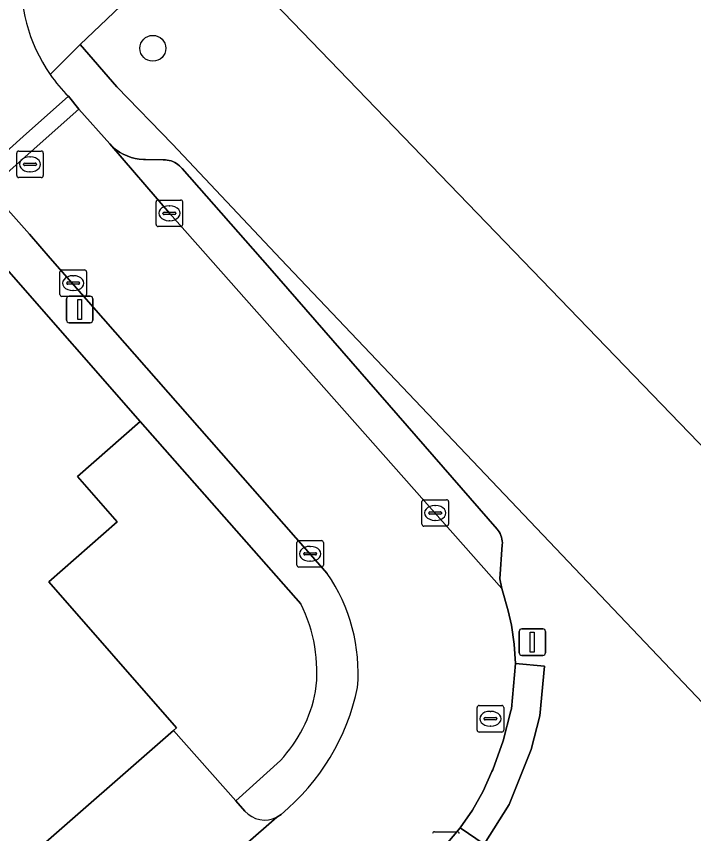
# Model space of a CAD drawing. Extents: x 157445 to 158888, y 383061 to 384688.
# Drawn here: x 158401.07 to 158426.61, y 383850.23 to 383881.07 of the extents above; entities that cross this region are included whole.
import ezdxf

# ---------------------------------------------------------------- set-up
doc = ezdxf.new("R2010")
doc.units = 0
for name, color, linetype in [('IMGEO_Boom', 7, 'Continuous'), ('IMGEO_Erf', 7, 'Continuous'), ('IMGEO_Kolk', 7, 'Continuous'), ('IMGEO_Lichtmast', 7, 'Continuous'), ('IMGEO_Pand', 7, 'Continuous'), ('IMGEO_Parkeervlak_open', 7, 'Continuous'), ('IMGEO_Rijbaan_lokaal_open', 7, 'Continuous'), ('IMGEO_Rioolput', 7, 'Continuous'), ('IMGEO_Voetpad_open', 7, 'Continuous')]:
    doc.layers.add(name, color=color, linetype=linetype)

msp = doc.modelspace()

# ---------------------------------------------------------------- linework, layer by layer
at = {"layer": 'IMGEO_Boom'}
msp.add_circle((158406.216, 383879.863), 0.489, dxfattribs=at)
at = {"layer": 'IMGEO_Erf'}
for points in [[(158412.073, 383888.2), (158403.479, 383880.004), (158404.851, 383878.41), (158406.958, 383876.246), (158411.036, 383871.909), (158430.803, 383851.097), (158426.813, 383848.24), (158440.405, 383828.146), (158440.739, 383828.38), (158449.308, 383815.94), (158500, 383850.527), (158500.951, 383851.176), (158500, 383852.558), (158496.134, 383858.175), (158459.68, 383895.913)], [(158416.337, 383890.182), (158419.853, 383886.779), (158424.1, 383890.875), (158427.558, 383887.289), (158426.943, 383886.695), (158434.123, 383879.25), (158435.398, 383880.479), (158437.607, 383878.188), (158436.368, 383876.993), (158441.278, 383871.902), (158441.97, 383872.57), (158447.024, 383867.329), (158438.798, 383859.396), (158435.198, 383855.925), (158434.951, 383856.181), (158435.126, 383856.35), (158410.805, 383881.571), (158410.627, 383881.399), (158410.336, 383881.7), (158415.694, 383886.867), (158414.956, 383887.837)], [(158411.791, 383858.897), (158405.738, 383865.781), (158403.367, 383863.706), (158404.871, 383861.987), (158402.287, 383859.726), (158407.106, 383854.218), (158406.993, 383854.119), (158409.339, 383851.469), (158411.027, 383852.989)]]:
    msp.add_lwpolyline(points, dxfattribs=at)
for centre, radius, start, end in [((158406.694, 383856.333), 5.706, 352.5838, 26.7065), ((158407.123, 383856.613), 5.327, 317.127, 348.9894)]:
    msp.add_arc(centre, radius, start, end, dxfattribs=at)
at = {"layer": 'IMGEO_Kolk'}
for p, q in [((158406.412, 383874.138), (158407.264, 383874.138)), ((158406.337, 383873.212), (158406.337, 383874.064)), ((158406.825, 383873.918), (158406.85, 383873.918)), ((158407.338, 383874.064), (158407.338, 383873.212)), ((158406.596, 383873.632), (158406.596, 383873.644)), ((158407.034, 383873.595), (158406.636, 383873.595)), ((158406.639, 383873.681), (158407.037, 383873.681)), ((158407.08, 383873.644), (158407.08, 383873.632)), ((158406.848, 383873.358), (158406.823, 383873.358)), ((158407.264, 383873.138), (158406.412, 383873.138)), ((158402.711, 383870.575), (158402.711, 383871.427)), ((158402.786, 383871.501), (158403.638, 383871.501)), ((158403.712, 383871.427), (158403.712, 383870.575)), ((158403.199, 383871.281), (158403.224, 383871.281)), ((158402.97, 383870.995), (158402.97, 383871.007)), ((158403.408, 383870.958), (158403.01, 383870.958)), ((158403.013, 383871.044), (158403.411, 383871.044)), ((158403.454, 383871.007), (158403.454, 383870.995)), ((158403.638, 383870.501), (158402.786, 383870.501)), ((158403.222, 383870.721), (158403.197, 383870.721)), ((158416.362, 383861.903), (158416.362, 383862.755)), ((158416.437, 383862.829), (158417.289, 383862.829)), ((158417.363, 383862.755), (158417.363, 383861.903)), ((158416.85, 383862.609), (158416.875, 383862.609)), ((158416.621, 383862.323), (158416.621, 383862.335)), ((158417.059, 383862.286), (158416.661, 383862.286)), ((158416.664, 383862.372), (158417.062, 383862.372)), ((158417.105, 383862.335), (158417.105, 383862.323)), ((158417.289, 383861.829), (158416.437, 383861.829)), ((158416.873, 383862.049), (158416.848, 383862.049)), ((158411.646, 383860.36), (158411.646, 383861.212)), ((158411.721, 383861.286), (158412.573, 383861.286)), ((158412.647, 383861.212), (158412.647, 383860.36)), ((158412.134, 383861.066), (158412.159, 383861.066)), ((158411.905, 383860.78), (158411.905, 383860.792)), ((158412.343, 383860.743), (158411.945, 383860.743)), ((158411.948, 383860.829), (158412.346, 383860.829)), ((158412.389, 383860.792), (158412.389, 383860.78)), ((158412.573, 383860.286), (158411.721, 383860.286)), ((158412.157, 383860.506), (158412.132, 383860.506)), ((158416.839, 383850.3), (158417.691, 383850.3))]:
    msp.add_line(p, q, dxfattribs=at)
for points in [[(158406.412, 383874.138), (158407.264, 383874.138)], [(158406.337, 383873.212), (158406.337, 383874.064)], [(158407.338, 383874.064), (158407.338, 383873.212)], [(158407.264, 383873.138), (158406.412, 383873.138)], [(158402.711, 383870.575), (158402.711, 383871.427)], [(158402.786, 383871.501), (158403.638, 383871.501)], [(158403.712, 383871.427), (158403.712, 383870.575)], [(158403.638, 383870.501), (158402.786, 383870.501)], [(158416.362, 383861.903), (158416.362, 383862.755)], [(158416.437, 383862.829), (158417.289, 383862.829)], [(158417.363, 383862.755), (158417.363, 383861.903)], [(158417.289, 383861.829), (158416.437, 383861.829)], [(158411.646, 383860.36), (158411.646, 383861.212)], [(158411.721, 383861.286), (158412.573, 383861.286)], [(158412.647, 383861.212), (158412.647, 383860.36)], [(158412.573, 383860.286), (158411.721, 383860.286)], [(158416.839, 383850.3), (158417.691, 383850.3)]]:
    msp.add_lwpolyline(points, dxfattribs=at)
for centre, radius, start, end in [((158406.414, 383874.062), 0.0765, 91.552, 178.448), ((158406.414, 383874.062), 0.0765, 91.552, 178.448), ((158407.262, 383874.062), 0.0765, 1.552, 88.448), ((158407.262, 383874.062), 0.0765, 1.552, 88.448), ((158406.636, 383873.641), 0.0403, 85.8775, 175.7526), ((158406.633, 383873.631), 0.0366, 178.938, 274.7102), ((158407.037, 383873.638), 0.043, 264.8664, 352.4533), ((158407.041, 383873.643), 0.0386, 1.7309, 96.639), ((158406.414, 383873.214), 0.0765, 181.552, 268.448), ((158406.414, 383873.214), 0.0765, 181.552, 268.448), ((158407.262, 383873.214), 0.0765, 271.552, 358.448), ((158407.262, 383873.214), 0.0765, 271.552, 358.448), ((158402.788, 383871.425), 0.0765, 91.552, 178.448), ((158402.788, 383871.425), 0.0765, 91.552, 178.448), ((158403.636, 383871.425), 0.0765, 1.552, 88.448), ((158403.636, 383871.425), 0.0765, 1.552, 88.448), ((158403.01, 383871.004), 0.0403, 85.8775, 175.7526), ((158403.007, 383870.994), 0.0366, 178.938, 274.7102), ((158403.411, 383871.001), 0.043, 264.8664, 352.4533), ((158403.415, 383871.006), 0.0386, 1.7309, 96.639), ((158402.788, 383870.577), 0.0765, 181.552, 268.448), ((158402.788, 383870.577), 0.0765, 181.552, 268.448), ((158403.636, 383870.577), 0.0765, 271.552, 358.448), ((158403.636, 383870.577), 0.0765, 271.552, 358.448), ((158416.439, 383862.753), 0.0765, 91.552, 178.448), ((158416.439, 383862.753), 0.0765, 91.552, 178.448), ((158417.287, 383862.753), 0.0765, 1.552, 88.448), ((158417.287, 383862.753), 0.0765, 1.552, 88.448), ((158416.661, 383862.332), 0.0403, 85.8775, 175.7526), ((158416.658, 383862.322), 0.0366, 178.938, 274.7102), ((158417.062, 383862.329), 0.043, 264.8664, 352.4533), ((158417.066, 383862.334), 0.0386, 1.7309, 96.639), ((158416.439, 383861.905), 0.0765, 181.552, 268.448), ((158416.439, 383861.905), 0.0765, 181.552, 268.448), ((158417.287, 383861.905), 0.0765, 271.552, 358.448), ((158417.287, 383861.905), 0.0765, 271.552, 358.448), ((158411.723, 383861.21), 0.0765, 91.552, 178.448), ((158411.723, 383861.21), 0.0765, 91.552, 178.448), ((158412.571, 383861.21), 0.0765, 1.552, 88.448), ((158412.571, 383861.21), 0.0765, 1.552, 88.448), ((158411.945, 383860.789), 0.0403, 85.8775, 175.7526), ((158411.942, 383860.779), 0.0366, 178.938, 274.7102), ((158412.346, 383860.786), 0.043, 264.8664, 352.4533), ((158412.35, 383860.791), 0.0386, 1.7309, 96.639), ((158411.723, 383860.362), 0.0765, 181.552, 268.448), ((158411.723, 383860.362), 0.0765, 181.552, 268.448), ((158412.571, 383860.362), 0.0765, 271.552, 358.448), ((158412.571, 383860.362), 0.0765, 271.552, 358.448), ((158416.841, 383850.224), 0.0765, 91.552, 178.448), ((158416.841, 383850.224), 0.0765, 91.552, 178.448), ((158417.689, 383850.224), 0.0765, 1.552, 88.448), ((158417.689, 383850.224), 0.0765, 1.552, 88.448)]:
    msp.add_arc(centre, radius, start, end, dxfattribs=at)
for centre, major_axis, ratio, start_param, end_param in [((158406.824, 383873.638), (-0.387, 0.002), 0.722429, 4.712389, 7.853982), ((158406.849, 383873.638), (-0.39, 0.002), 0.717154, 1.570796, 4.712389), ((158403.198, 383871.001), (-0.387, 0.002), 0.722429, 4.712389, 7.853982), ((158403.223, 383871.001), (-0.39, 0.002), 0.717154, 1.570796, 4.712389), ((158416.849, 383862.329), (-0.387, 0.002), 0.722429, 4.712389, 7.853982), ((158416.874, 383862.329), (-0.39, 0.002), 0.717154, 1.570796, 4.712389), ((158412.133, 383860.786), (-0.387, 0.002), 0.722429, 4.712389, 7.853982), ((158412.158, 383860.786), (-0.39, 0.002), 0.717154, 1.570796, 4.712389)]:
    msp.add_ellipse(centre, major_axis=major_axis, ratio=ratio, start_param=start_param, end_param=end_param, dxfattribs=at)
at = {"layer": 'IMGEO_Lichtmast'}
for p, q in [((158403.059, 383870.508), (158403.849, 383870.508)), ((158403.849, 383870.508), (158403.059, 383870.508)), ((158402.959, 383869.608), (158402.959, 383870.408)), ((158402.959, 383870.408), (158402.959, 383869.608)), ((158403.949, 383870.408), (158403.949, 383869.608)), ((158403.949, 383869.608), (158403.949, 383870.408)), ((158403.849, 383869.508), (158403.059, 383869.508)), ((158403.059, 383869.508), (158403.849, 383869.508)), ((158420.028, 383857.055), (158420.028, 383857.855)), ((158420.028, 383857.855), (158420.028, 383857.055)), ((158420.128, 383857.955), (158420.918, 383857.955)), ((158420.918, 383857.955), (158420.128, 383857.955)), ((158421.018, 383857.855), (158421.018, 383857.055)), ((158421.018, 383857.055), (158421.018, 383857.855)), ((158420.918, 383856.955), (158420.128, 383856.955)), ((158420.128, 383856.955), (158420.918, 383856.955))]:
    msp.add_line(p, q, dxfattribs=at)
for points in [[(158403.379, 383870.383), (158403.529, 383870.383), (158403.529, 383869.633), (158403.379, 383869.633), (158403.379, 383870.383)], [(158420.448, 383857.83), (158420.598, 383857.83), (158420.598, 383857.08), (158420.448, 383857.08), (158420.448, 383857.83)]]:
    msp.add_lwpolyline(points, dxfattribs=at)
for centre, start, end in [((158403.059, 383870.408), 90, 180), ((158403.059, 383870.408), 90, 180), ((158403.849, 383870.408), 0, 90), ((158403.849, 383870.408), 360, 90), ((158403.059, 383869.608), 180, 270), ((158403.059, 383869.608), 180, 270), ((158403.849, 383869.608), 270, 0), ((158403.849, 383869.608), 270, 0), ((158420.128, 383857.855), 90, 180), ((158420.128, 383857.855), 90, 180), ((158420.918, 383857.855), 0, 90), ((158420.918, 383857.855), 360, 90), ((158420.128, 383857.055), 180, 270), ((158420.128, 383857.055), 180, 270), ((158420.918, 383857.055), 270, 0), ((158420.918, 383857.055), 270, 0)]:
    msp.add_arc(centre, 0.1, start, end, dxfattribs=at)
at = {"layer": 'IMGEO_Pand'}
msp.add_lwpolyline([(158436.368, 383876.993), (158437.607, 383878.188), (158435.398, 383880.479), (158434.123, 383879.25), (158426.943, 383886.695), (158427.558, 383887.289), (158424.1, 383890.875), (158419.853, 383886.779), (158417.742, 383884.744), (158415.694, 383886.867), (158410.336, 383881.7), (158410.627, 383881.399), (158410.805, 383881.571), (158435.126, 383856.35), (158434.951, 383856.181), (158435.198, 383855.925), (158438.798, 383859.396), (158447.024, 383867.329), (158441.97, 383872.57), (158441.278, 383871.902)], close=True, dxfattribs=at)
msp.add_lwpolyline([(158380.191, 383830.666), (158406.993, 383854.119), (158407.106, 383854.218), (158402.287, 383859.726), (158404.871, 383861.987), (158403.367, 383863.706), (158405.738, 383865.781), (158400.693, 383871.547), (158365.851, 383841.059)], dxfattribs=at)
at = {"layer": 'IMGEO_Parkeervlak_open'}
msp.add_lwpolyline([(158404.593, 383876.252), (158406.837, 383873.637), (158409.748, 383870.359), (158419.371, 383859.478), (158419.292, 383859.842), (158419.391, 383861.128), (158419.393, 383861.2), (158419.389, 383861.272), (158419.378, 383861.343), (158419.361, 383861.413), (158419.338, 383861.482), (158419.309, 383861.547), (158419.274, 383861.611), (158419.233, 383861.67), (158419.194, 383861.719), (158410.619, 383871.563), (158407.314, 383875.322), (158407.268, 383875.379), (158407.216, 383875.431), (158407.161, 383875.479), (158407.101, 383875.521), (158407.038, 383875.558), (158406.971, 383875.589), (158406.902, 383875.614), (158406.832, 383875.633), (158406.759, 383875.645), (158406.686, 383875.651), (158406.605, 383875.65), (158405.941, 383875.671), (158405.859, 383875.671), (158405.701, 383875.683), (158405.544, 383875.708), (158405.39, 383875.748), (158405.24, 383875.801), (158405.095, 383875.867), (158404.957, 383875.946), (158404.827, 383876.037), (158404.705, 383876.139)], close=True, dxfattribs=at)
for points in [[(158409.684, 383851.079), (158409.339, 383851.469), (158406.993, 383854.119), (158380.191, 383830.666), (158382.605, 383827.908)], [(158375.083, 383819.564), (158385.321, 383828.453), (158399.238, 383840.672), (158410.888, 383850.85)]]:
    msp.add_lwpolyline(points, dxfattribs=at)
msp.add_arc((158410.432, 383851.734), 0.995, 221.209, 297.253, dxfattribs=at)
at = {"layer": 'IMGEO_Rijbaan_lokaal_open'}
for points in [[(158399.015, 383875.648), (158399.311, 383875.356), (158399.621, 383875.013), (158401.32, 383876.529), (158403.027, 383878.053)], [(158417.28, 383849.814), (158417.807, 383850.448), (158418.268, 383851.118), (158418.667, 383851.827), (158419.002, 383852.568), (158419.028, 383852.635), (158419.423, 383853.731), (158419.718, 383854.859), (158419.734, 383854.932), (158419.889, 383856.647), (158419.843, 383857.374), (158419.733, 383858.093), (158419.606, 383858.634), (158419.371, 383859.478), (158409.748, 383870.359), (158406.837, 383873.637), (158404.593, 383876.252), (158403.42, 383877.565), (158400.032, 383874.556), (158401.566, 383872.853), (158402.337, 383871.937), (158412.792, 383860.049)], [(158411.048, 383850.953), (158410.888, 383850.85), (158399.238, 383840.672), (158385.321, 383828.453), (158375.083, 383819.564), (158373.302, 383809.367)]]:
    msp.add_lwpolyline(points, dxfattribs=at)
for centre, radius, start, end in [((158407.43, 383882.401), 6.188, 136.3614, 214.7344), ((158407.361, 383882.343), 6.098, 214.6576, 224.7063), ((158407.303, 383856.288), 6.654, 355.3387, 34.4196), ((158405.65, 383857.47), 8.462, 309.6343, 348.252)]:
    msp.add_arc(centre, radius, start, end, dxfattribs=at)
at = {"layer": 'IMGEO_Rioolput'}
for p, q in [((158401.156, 383875.985), (158402.008, 383875.985)), ((158401.081, 383875.059), (158401.081, 383875.911)), ((158401.569, 383875.765), (158401.594, 383875.765)), ((158402.082, 383875.911), (158402.082, 383875.059)), ((158401.34, 383875.479), (158401.34, 383875.491)), ((158401.778, 383875.442), (158401.38, 383875.442)), ((158401.383, 383875.528), (158401.781, 383875.528)), ((158401.824, 383875.491), (158401.824, 383875.479)), ((158401.592, 383875.205), (158401.567, 383875.205)), ((158402.008, 383874.985), (158401.156, 383874.985)), ((158418.517, 383855.062), (158419.369, 383855.062)), ((158418.442, 383854.136), (158418.442, 383854.988)), ((158418.93, 383854.842), (158418.955, 383854.842)), ((158419.443, 383854.988), (158419.443, 383854.136)), ((158418.701, 383854.556), (158418.701, 383854.568)), ((158419.139, 383854.519), (158418.741, 383854.519)), ((158418.744, 383854.605), (158419.142, 383854.605)), ((158419.185, 383854.568), (158419.185, 383854.556)), ((158418.953, 383854.282), (158418.928, 383854.282)), ((158419.369, 383854.062), (158418.517, 383854.062))]:
    msp.add_line(p, q, dxfattribs=at)
for points in [[(158401.156, 383875.985), (158402.008, 383875.985)], [(158401.081, 383875.059), (158401.081, 383875.911)], [(158402.082, 383875.911), (158402.082, 383875.059)], [(158402.008, 383874.985), (158401.156, 383874.985)], [(158418.517, 383855.062), (158419.369, 383855.062)], [(158418.442, 383854.136), (158418.442, 383854.988)], [(158419.443, 383854.988), (158419.443, 383854.136)], [(158419.369, 383854.062), (158418.517, 383854.062)]]:
    msp.add_lwpolyline(points, dxfattribs=at)
for centre, radius, start, end in [((158401.158, 383875.909), 0.0765, 91.552, 178.448), ((158401.158, 383875.909), 0.0765, 91.552, 178.448), ((158402.006, 383875.909), 0.0765, 1.552, 88.448), ((158402.006, 383875.909), 0.0765, 1.552, 88.448), ((158401.38, 383875.488), 0.0403, 85.8775, 175.7526), ((158401.377, 383875.478), 0.0366, 178.938, 274.7102), ((158401.781, 383875.485), 0.043, 264.8664, 352.4533), ((158401.785, 383875.49), 0.0386, 1.7309, 96.639), ((158401.158, 383875.061), 0.0765, 181.552, 268.448), ((158401.158, 383875.061), 0.0765, 181.552, 268.448), ((158402.006, 383875.061), 0.0765, 271.552, 358.448), ((158402.006, 383875.061), 0.0765, 271.552, 358.448), ((158418.519, 383854.986), 0.0765, 91.552, 178.448), ((158418.519, 383854.986), 0.0765, 91.552, 178.448), ((158419.367, 383854.986), 0.0765, 1.552, 88.448), ((158419.367, 383854.986), 0.0765, 1.552, 88.448), ((158418.741, 383854.565), 0.0403, 85.8775, 175.7526), ((158418.738, 383854.555), 0.0366, 178.938, 274.7102), ((158419.142, 383854.562), 0.043, 264.8664, 352.4533), ((158419.146, 383854.567), 0.0386, 1.7309, 96.639), ((158418.519, 383854.138), 0.0765, 181.552, 268.448), ((158418.519, 383854.138), 0.0765, 181.552, 268.448), ((158419.367, 383854.138), 0.0765, 271.552, 358.448), ((158419.367, 383854.138), 0.0765, 271.552, 358.448)]:
    msp.add_arc(centre, radius, start, end, dxfattribs=at)
for centre, major_axis, ratio, start_param, end_param in [((158401.568, 383875.485), (-0.387, 0.002), 0.722429, 4.712389, 7.853982), ((158401.593, 383875.485), (-0.39, 0.002), 0.717154, 1.570796, 4.712389), ((158418.929, 383854.562), (-0.387, 0.002), 0.722429, 4.712389, 7.853982), ((158418.954, 383854.562), (-0.39, 0.002), 0.717154, 1.570796, 4.712389)]:
    msp.add_ellipse(centre, major_axis=major_axis, ratio=ratio, start_param=start_param, end_param=end_param, dxfattribs=at)
at = {"layer": 'IMGEO_Voetpad_open'}
for points in [[(158402.345, 383878.875), (158403.479, 383880.004), (158412.073, 383888.2), (158416.387, 383892.382)], [(158440.739, 383828.38), (158440.405, 383828.146), (158426.813, 383848.24), (158430.803, 383851.097), (158411.036, 383871.909), (158406.958, 383876.246), (158404.851, 383878.41), (158403.479, 383880.004), (158402.345, 383878.875)], [(158403.027, 383878.053), (158403.42, 383877.565), (158404.593, 383876.252), (158404.705, 383876.139), (158404.827, 383876.037), (158404.957, 383875.946), (158405.095, 383875.867), (158405.24, 383875.801), (158405.39, 383875.748), (158405.544, 383875.708), (158405.701, 383875.683), (158405.859, 383875.671), (158405.941, 383875.671), (158406.605, 383875.65), (158406.686, 383875.651), (158406.759, 383875.645), (158406.832, 383875.633), (158406.902, 383875.614), (158406.971, 383875.589), (158407.038, 383875.558), (158407.101, 383875.521), (158407.161, 383875.479), (158407.216, 383875.431), (158407.268, 383875.379), (158407.314, 383875.322), (158410.619, 383871.563), (158419.194, 383861.719), (158419.233, 383861.67), (158419.274, 383861.611), (158419.309, 383861.547), (158419.338, 383861.482), (158419.361, 383861.413), (158419.378, 383861.343), (158419.389, 383861.272), (158419.393, 383861.2), (158419.391, 383861.128), (158419.292, 383859.842), (158419.371, 383859.478), (158419.606, 383858.634), (158419.733, 383858.093), (158419.843, 383857.374), (158419.889, 383856.647), (158420.984, 383856.542), (158420.805, 383854.666), (158420.474, 383853.404), (158419.649, 383851.33), (158418.713, 383849.824), (158417.807, 383850.448), (158417.28, 383849.814)], [(158402.337, 383871.937), (158401.566, 383872.853), (158400.032, 383874.556), (158399.621, 383875.013), (158399.311, 383875.356), (158399.015, 383875.648), (158397.948, 383874.586), (158399.723, 383872.682), (158400.693, 383871.547), (158405.738, 383865.781), (158411.791, 383858.897)], [(158412.792, 383860.049), (158402.337, 383871.937)], [(158411.027, 383852.989), (158409.339, 383851.469), (158409.684, 383851.079)], [(158410.888, 383850.85), (158411.048, 383850.953)]]:
    msp.add_lwpolyline(points, dxfattribs=at)
for points in [[(158400.032, 383874.556), (158403.42, 383877.565), (158403.027, 383878.053), (158401.32, 383876.529), (158399.621, 383875.013)], [(158417.807, 383850.448), (158418.713, 383849.824), (158419.649, 383851.33), (158420.474, 383853.404), (158420.805, 383854.666), (158420.984, 383856.542), (158419.889, 383856.647), (158419.734, 383854.932), (158419.718, 383854.859), (158419.423, 383853.731), (158419.028, 383852.635), (158419.002, 383852.568), (158418.667, 383851.827), (158418.268, 383851.118)]]:
    msp.add_lwpolyline(points, close=True, dxfattribs=at)
for centre, radius, start, end in [((158407.43, 383882.401), 6.188, 136.3614, 214.7344), ((158407.361, 383882.343), 6.098, 214.6576, 224.7063), ((158407.303, 383856.288), 6.654, 355.3387, 34.4196), ((158406.694, 383856.333), 5.706, 352.5838, 26.7065), ((158405.65, 383857.47), 8.462, 309.6343, 348.252), ((158407.123, 383856.613), 5.327, 317.127, 348.9894), ((158410.432, 383851.734), 0.995, 221.209, 297.253)]:
    msp.add_arc(centre, radius, start, end, dxfattribs=at)

doc.saveas('drawing.dxf')
